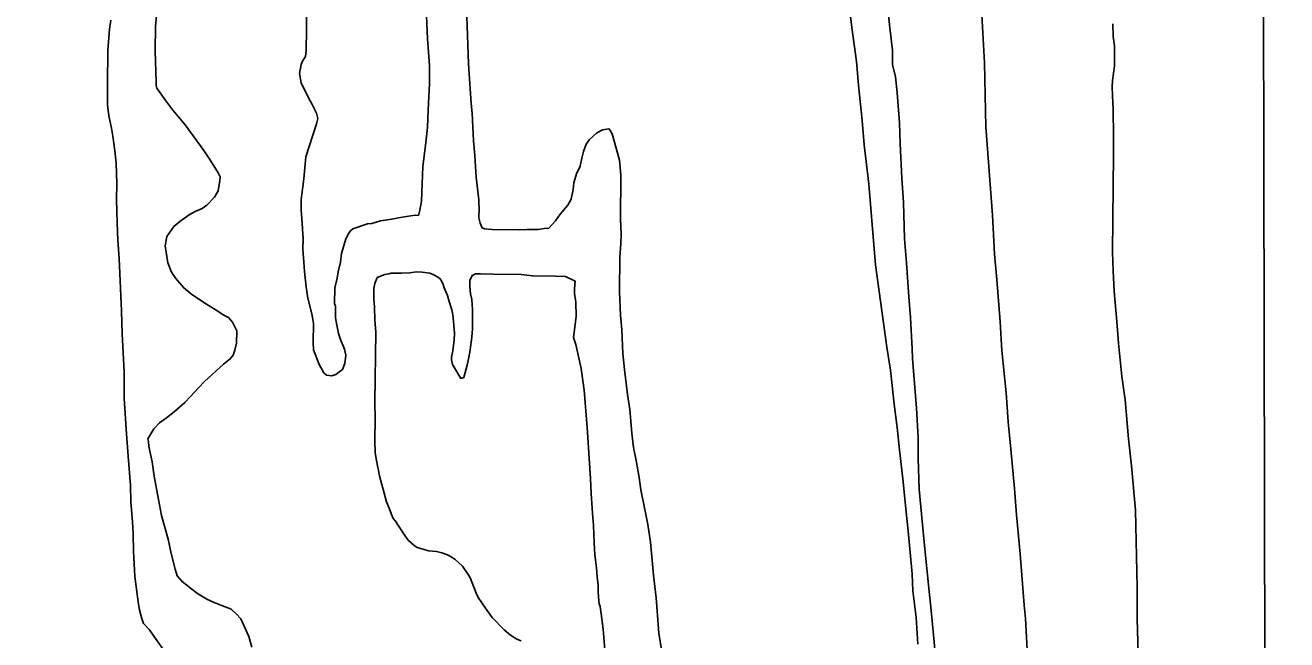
# Model space of a CAD drawing. Extents: x 3324104 to 3361979, y 612876 to 638273.
# Drawn here: x 3358728 to 3359808, y 626899 to 627426 of the extents above; entities that cross this region are included whole.
import ezdxf

# ---------------------------------------------------------------- set-up
doc = ezdxf.new("R2010")
doc.units = 0
doc.layers.add('V-GRID-FRAM', color=7, linetype='Continuous')
doc.layers.add('V-SITE-VEGE', color=7, linetype='Continuous')

msp = doc.modelspace()

# ---------------------------------------------------------------- linework, layer by layer
at = {"layer": 'V-GRID-FRAM'}
msp.add_lwpolyline([(3328194.1, 636440.7), (3359767.9, 636495.9), (3359807.6, 618312.1), (3328217.9, 618256.9), (3328194.1, 636440.7)], dxfattribs=at)
at = {"layer": 'V-SITE-VEGE'}
for p, q in [((3359548.9, 627393.6), (3359544.4, 627476)), ((3359435.4, 627423.8), (3359433.3, 627442.7)), ((3359466.7, 627434.4), (3359468.1, 627423.4)), ((3359439.4, 627394.6), (3359435.4, 627423.8)), ((3359468.1, 627423.4), (3359470.2, 627404.4)), ((3359658.8, 627426.9), (3359659.1, 627415.9)), ((3359659.1, 627415.9), (3359660.2, 627408)), ((3359470.2, 627404.4), (3359470.1, 627392.2)), ((3359660.2, 627408), (3359660.3, 627391)), ((3359441.1, 627374.5), (3359439.4, 627394.6)), ((3359470.1, 627392.2), (3359472.7, 627381.6)), ((3359550.2, 627338.8), (3359548.9, 627393.6)), ((3359660.3, 627391), (3359658.6, 627378.5)), ((3359472.7, 627381.6), (3359474.1, 627367.7)), ((3359444.3, 627344.1), (3359441.1, 627374.5)), ((3359658.6, 627378.5), (3359658.1, 627372.9)), ((3359658.1, 627372.9), (3359658.4, 627365.5)), ((3359474.1, 627367.7), (3359476.2, 627342.1)), ((3359658.4, 627365.5), (3359659.1, 627353.6)), ((3359659.1, 627353.6), (3359659.2, 627330.8)), ((3359446, 627323.2), (3359444.3, 627344.1)), ((3359476.2, 627342.1), (3359476.7, 627324.4)), ((3359555.9, 627263.1), (3359550.2, 627338.8)), ((3359659.2, 627330.8), (3359659.4, 627315)), ((3359449.9, 627289.7), (3359446, 627323.2)), ((3359476.7, 627324.4), (3359478.3, 627294.8)), ((3359659.4, 627315), (3359658.4, 627231.5)), ((3359478.3, 627294.8), (3359479.6, 627273.9)), ((3359454.7, 627230.9), (3359449.9, 627289.7)), ((3359479.6, 627273.9), (3359480.4, 627242.8)), ((3359557.5, 627229.6), (3359555.9, 627263.1)), ((3359480.4, 627242.8), (3359482.1, 627222.3)), ((3359455.7, 627220.6), (3359454.7, 627230.9)), ((3359559.6, 627207.9), (3359557.5, 627229.6)), ((3359658.4, 627231.5), (3359658.9, 627215.4)), ((3359465.5, 627150), (3359455.7, 627220.6)), ((3359482.1, 627222.3), (3359484.1, 627193.1)), ((3359562.3, 627171.6), (3359559.6, 627207.9)), ((3359658.9, 627215.4), (3359659.9, 627198)), ((3359659.9, 627198), (3359662.3, 627172)), ((3359484.1, 627193.1), (3359485.5, 627175.4)), ((3359485.5, 627175.4), (3359487.1, 627148.5)), ((3359563.9, 627147.2), (3359562.3, 627171.6)), ((3359662.3, 627172), (3359663.7, 627153.4)), ((3359663.7, 627153.4), (3359666.5, 627125)), ((3359468.4, 627130.3), (3359465.5, 627150)), ((3359487.1, 627148.5), (3359487.4, 627140.3)), ((3359567.4, 627110.9), (3359563.9, 627147.2)), ((3359487.4, 627140.3), (3359490.8, 627097.7)), ((3359471.6, 627101.1), (3359468.4, 627130.3)), ((3359666.5, 627125), (3359669.4, 627104.9)), ((3359569.1, 627086.1), (3359567.4, 627110.9)), ((3359474.1, 627081.3), (3359471.6, 627101.1)), ((3359669.4, 627104.9), (3359672.1, 627071.4)), ((3359490.8, 627097.7), (3359492.1, 627072.8)), ((3359476.2, 627062), (3359474.1, 627081.3)), ((3359571.6, 627062.8), (3359569.1, 627086.1)), ((3359492.1, 627072.8), (3359492.3, 627054.7)), ((3359672.1, 627071.4), (3359674.6, 627048.5)), ((3359479.4, 627034.8), (3359476.2, 627062)), ((3359574.7, 627028.9), (3359571.6, 627062.8)), ((3359492.3, 627054.7), (3359493.1, 627028.3)), ((3359674.6, 627048.5), (3359678.1, 627010.3)), ((3359481.9, 627008.8), (3359479.4, 627034.8)), ((3359493.1, 627028.3), (3359497.3, 626983)), ((3359576.4, 627006.4), (3359574.7, 627028.9)), ((3359483.6, 626992.6), (3359481.9, 627008.8)), ((3359579.5, 626972.9), (3359576.4, 627006.4)), ((3359678.1, 627010.3), (3359678.3, 626996.9)), ((3359487.1, 626955.5), (3359483.6, 626992.6)), ((3359678.3, 626996.9), (3359679.6, 626944.5)), ((3359497.3, 626983), (3359501.5, 626940.8)), ((3359582.9, 626929.1), (3359579.5, 626972.9)), ((3359487.7, 626941.3), (3359487.1, 626955.5)), ((3359490.6, 626918.4), (3359487.7, 626941.3)), ((3359501.5, 626940.8), (3359503.3, 626924.6)), ((3359679.6, 626944.5), (3359679.7, 626917.3)), ((3359583.9, 626917.7), (3359582.9, 626929.1)), ((3359491.9, 626895.6), (3359490.6, 626918.4)), ((3359503.3, 626924.6), (3359505.7, 626900.5)), ((3359587.2, 626861.3), (3359583.9, 626917.7)), ((3359679.7, 626917.3), (3359680.8, 626878.3)), ((3359505.7, 626900.5), (3359507.1, 626884.7))]:
    msp.add_line(p, q, dxfattribs=at)
for points in [[(3358968.8, 627439.4), (3358968.9, 627422.1), (3358968.7, 627404), (3358967.9, 627398.9), (3358965.5, 627395), (3358964.2, 627392.2), (3358963, 627384.3), (3358964.4, 627376.4), (3358971, 627363), (3358973.3, 627359), (3358977.5, 627350.3), (3358978.6, 627345.9), (3358977.4, 627341.2), (3358968.4, 627313), (3358966.6, 627294.1), (3358964.4, 627276.4), (3358964.3, 627267.3), (3358965, 627260.2), (3358965.9, 627242.9), (3358965.8, 627233.8), (3358966.5, 627222.8), (3358967.2, 627214.9), (3358968.6, 627201.5), (3358970, 627192), (3358972.7, 627182.1), (3358973.8, 627177), (3358974.9, 627170.3), (3358974.7, 627154.1), (3358975, 627147.8), (3358979.6, 627135.2), (3358983.8, 627128), (3358986.1, 627126), (3358990.5, 627125.6), (3358994, 627126.7), (3358999.6, 627131), (3359001.6, 627136.1), (3359002.5, 627143.1), (3359001.4, 627148.3), (3358998, 627156.6), (3358996.4, 627161.7), (3358994.9, 627168.9), (3358993.8, 627175.2), (3358993.6, 627185), (3358992.8, 627187.4), (3358993, 627200.8), (3358995.1, 627209), (3358995.9, 627214.5), (3358998, 627222.8), (3358998.9, 627230.3), (3359002.6, 627242.8), (3359005, 627247.5), (3359006.6, 627249.5), (3359008.6, 627251.4), (3359021.2, 627255.6), (3359024.8, 627255.9), (3359032.3, 627258.2), (3359041.8, 627259.7), (3359047.7, 627260.8), (3359054.4, 627261.9), (3359061.9, 627263), (3359064.7, 627262.9), (3359065.9, 627267.2), (3359067.2, 627275.1), (3359068.3, 627304.6), (3359071, 627325.1), (3359072.3, 627338.5), (3359072.9, 627353), (3359074, 627375.9), (3359074.1, 627391.2), (3359072.5, 627414.1), (3359070.9, 627447.2)], [(3358890.3, 627278.5), (3358893.2, 627284), (3358894.8, 627292.6), (3358894.9, 627295.8), (3358893.4, 627299.3), (3358891, 627302.9), (3358885.6, 627311.6), (3358881, 627318.4), (3358865.1, 627340.3), (3358854.6, 627353), (3358848.4, 627361), (3358840.7, 627371.7), (3358840.3, 627374.1), (3358840.4, 627377.2), (3358839.5, 627403.6), (3358839.8, 627424.5), (3358841.1, 627440.2)], [(3359106, 627433.1), (3359107.4, 627392.5), (3359109.8, 627358.6), (3359110.5, 627350.4), (3359111.7, 627326.7), (3359112.8, 627314.1), (3359114.1, 627295.5), (3359116.2, 627276.2), (3359116.2, 627272.7), (3359116.5, 627269.5), (3359116.4, 627260.9), (3359117.6, 627256.1), (3359119.1, 627252.2), (3359121.1, 627251.3), (3359127.7, 627250.9), (3359151, 627250.6), (3359157.7, 627250.9), (3359167.1, 627250.8), (3359172.3, 627251.5), (3359176.2, 627251.8), (3359181.8, 627258.1), (3359185.8, 627263.9), (3359192.6, 627271.7), (3359195.4, 627276.8), (3359197.1, 627285.1), (3359197.6, 627290.6), (3359200, 627298.4), (3359202.9, 627305.1), (3359204.5, 627311.8), (3359205.8, 627317.7), (3359208.2, 627323.9), (3359211, 627327.8), (3359217, 627333.3), (3359222.2, 627336), (3359227.7, 627337.1), (3359230.4, 627332.7), (3359236.8, 627310.2), (3359237.8, 627297.2), (3359237.4, 627259.3), (3359238, 627247.1), (3359237.9, 627238.5), (3359237, 627227), (3359236.6, 627197.5), (3359237.5, 627177.4), (3359238.6, 627164.8), (3359239.5, 627144.7), (3359240.9, 627130.9), (3359243.4, 627109.6), (3359245.6, 627096.5), (3359247.3, 627076.4), (3359248.7, 627064.2), (3359251, 627053.1), (3359253.5, 627038.5), (3359255, 627027.9), (3359258.3, 627010.9), (3359260.9, 626998.3), (3359263.1, 626982.9), (3359265.9, 626954.9), (3359268, 626935.5), (3359270.4, 626905.2), (3359272.9, 626889)], [(3358801.6, 627430.1), (3358800.3, 627422.2), (3358798.9, 627404.1), (3358798.6, 627375.4), (3358798.7, 627357.6), (3358799.8, 627348.2), (3358802, 627337.5), (3358803.1, 627330.8), (3358805, 627318.2), (3358806, 627307.5), (3358806.6, 627289.8), (3358806.4, 627276.8), (3358806.9, 627256.3), (3358807.5, 627241.7), (3358808.5, 627225.9), (3358810.7, 627181), (3358811.3, 627161.3), (3358812.8, 627129), (3358813, 627106.1), (3358814.9, 627075.8), (3358816.3, 627056.8), (3358818.3, 627031.6), (3358818.6, 627017.8), (3358819.9, 627000.4), (3358820.6, 626990.2), (3358820.8, 626975.2), (3358822.1, 626953.5), (3358824.2, 626936.2), (3358825.7, 626926.3), (3358827.6, 626918.4), (3358829.5, 626913.3), (3358834.5, 626908.1), (3358838.4, 626902.5), (3358846.1, 626891.8)], [(3358922.2, 626893.2), (3358919.5, 626902.3), (3358912.6, 626917.3), (3358909.1, 626921.3), (3358904.5, 626925.7), (3358901.7, 626926.9), (3358897, 626928.6), (3358890, 626931.4), (3358883.7, 626934.3), (3358875.5, 626939.1), (3358869.6, 626943.5), (3358862.2, 626949.5), (3358858.3, 626954.3), (3358856.4, 626959.8), (3358853.1, 626973.2), (3358850.5, 626985.5), (3358844.8, 627006), (3358842.2, 627019.5), (3358838.5, 627039.6), (3358836.7, 627051.8), (3358834.1, 627064.9), (3358833.8, 627069.2), (3358833, 627071.6), (3358838.2, 627080.2), (3358843, 627085.3), (3358849, 627089.5), (3358855.7, 627094.5), (3358864.9, 627102.7), (3358869.7, 627107.8), (3358876.5, 627115.2), (3358881.7, 627120.6), (3358898, 627135.4), (3358903.6, 627140), (3358906, 627143.2), (3358907.6, 627147.5), (3358908.9, 627153.4), (3358909.4, 627164), (3358905.6, 627171.5), (3358902.1, 627175.5), (3358898.1, 627177.5), (3358890.7, 627182.4), (3358883.3, 627186.8), (3358870.8, 627195.2), (3358863.8, 627200.8), (3358857.2, 627208.8), (3358853.3, 627214.3), (3358850.2, 627222.3), (3358848.1, 627236.9), (3358849.3, 627244.7), (3358855.4, 627253.3), (3358860.5, 627257.6), (3358868.5, 627263.4), (3358873.6, 627266.1), (3358879.6, 627268.8), (3358883.6, 627271.5), (3358890.3, 627278.5)], [(3359224, 626890.9), (3359222.7, 626908.6), (3359221.6, 626917.3), (3359220.1, 626928), (3359219.4, 626930.3), (3359219, 626932.7), (3359218.3, 626940.2), (3359218.4, 626946.5), (3359217.7, 626953.2), (3359217, 626961.1), (3359215.6, 626972.1), (3359214.9, 626982.4), (3359214.3, 626997.4), (3359213.6, 627008), (3359212.3, 627024.6), (3359212, 627037.6), (3359209, 627081.3), (3359206.3, 627113.3), (3359203.8, 627131.8), (3359199.3, 627152.4), (3359197.4, 627158.3), (3359199.6, 627176.4), (3359199.3, 627188.6), (3359198.6, 627192.6), (3359198.3, 627195.7), (3359198.3, 627200.1), (3359198.8, 627206.4), (3359190.6, 627210.4), (3359181.9, 627210.9), (3359162.2, 627211.2), (3359152.4, 627212.1), (3359128.7, 627212.4), (3359117.7, 627212.9), (3359113.4, 627212.9), (3359110.6, 627211.4), (3359108.6, 627207.1), (3359108.5, 627202), (3359109.2, 627195.7), (3359110.3, 627190.9), (3359111, 627182.2), (3359110.8, 627165.7), (3359110.3, 627158.6), (3359108.6, 627145.6), (3359106.5, 627135.8), (3359103.6, 627124), (3359100.8, 627123.3), (3359095.4, 627132.4), (3359093.9, 627135.2), (3359092.8, 627139.1), (3359092.8, 627141.5), (3359094, 627147), (3359095.3, 627156.4), (3359095.4, 627161.6), (3359094.7, 627172.2), (3359094, 627177.7), (3359093.3, 627182.1), (3359091, 627189.2), (3359089.5, 627194.3), (3359086.8, 627200.7), (3359085.7, 627203.8), (3359084.2, 627207.4), (3359082.6, 627209), (3359078.3, 627211.8), (3359074.4, 627213.4), (3359067.7, 627214.3), (3359062.6, 627214.4), (3359057.4, 627213.6), (3359050.3, 627213.3), (3359041.3, 627213.4), (3359039.3, 627212.7), (3359035.8, 627212.3), (3359029.4, 627209.6), (3359027.4, 627204.6), (3359026.5, 627200.2), (3359026.4, 627191.2), (3359027.1, 627184.5), (3359027.4, 627173), (3359028.1, 627163.2), (3359027.3, 627102.5), (3359027.5, 627088.7), (3359027.3, 627070.2), (3359027.6, 627059.6), (3359028.7, 627052.9), (3359029.8, 627046.9)], [(3359029.8, 627046.9), (3359030.5, 627044.6), (3359030.9, 627042.6), (3359031.2, 627039.8), (3359037.3, 627017.7), (3359039.6, 627012.2), (3359041.5, 627006.6), (3359043, 627003.4), (3359044.9, 627001.1), (3359047.7, 626997.1), (3359053.5, 626987.9), (3359056.2, 626984.4), (3359060.8, 626980.4), (3359063.6, 626978.4), (3359069.5, 626976.7), (3359073.4, 626975.5), (3359080.1, 626975), (3359084.8, 626973.8), (3359089.5, 626972.1), (3359092.2, 626970.9), (3359095.8, 626968.5), (3359102.4, 626962.5), (3359107.8, 626954.6), (3359109.3, 626951.8), (3359113.9, 626939.5), (3359115.8, 626935.6), (3359122, 626926.4), (3359127.8, 626918.5), (3359138, 626908.1), (3359143.4, 626903.3), (3359148.9, 626900.1), (3359152.4, 626898.5)]]:
    msp.add_lwpolyline(points, dxfattribs=at)

doc.saveas('drawing.dxf')
